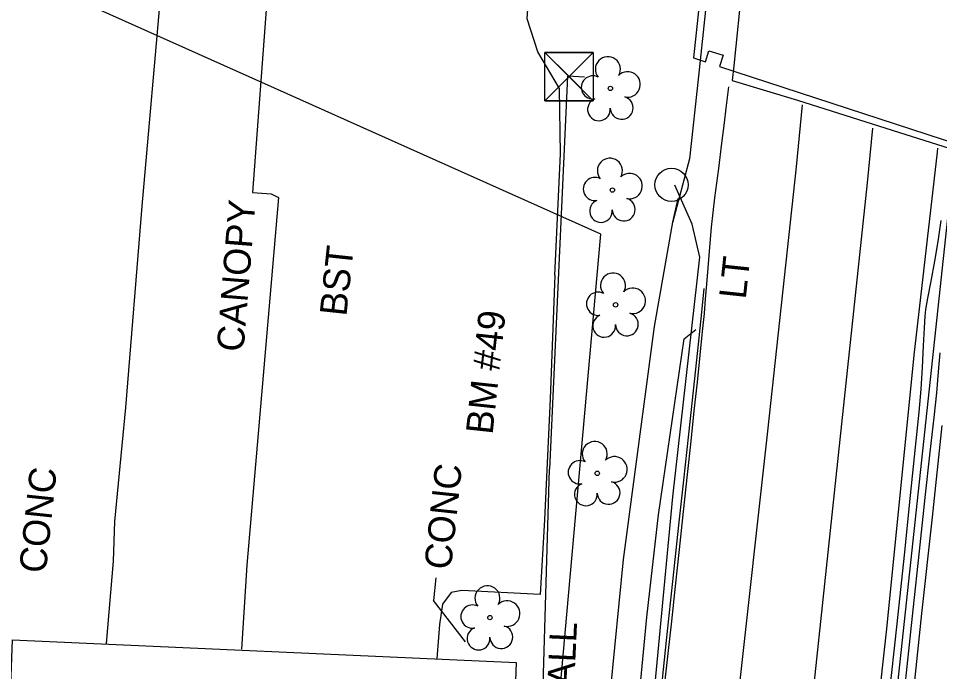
# Model space of a CAD drawing. Extents: x 2100323 to 2109811, y 740376 to 749755.
# Drawn here: x 2105770.6 to 2105907.6, y 741905.6 to 742002.8 of the extents above; entities that cross this region are included whole.
import ezdxf

# ---------------------------------------------------------------- set-up
doc = ezdxf.new("R2010")
doc.units = 0
for name, color, linetype in [('CTL Bench Mark CELL', 7, 'Continuous'), ('CTL Bench Mark Text', 7, 'Continuous'), ('Exist Building', 7, 'Continuous'), ('Exist Building Metal Canopy', 7, 'Continuous'), ('Exist Building Metal Canopy Text', 7, 'Continuous'), ('Exist Building Text', 7, 'Continuous'), ('Exist Horizontal Alignment', 7, 'Continuous'), ('Exist Right of Way Line', 7, 'Continuous'), ('Exist Roads Change in Surface Text', 7, 'Continuous'), ('Exist Roads Curbs', 7, 'Continuous'), ('Exist Roads EOP', 7, 'Continuous'), ('Exist Roads EOP Other', 7, 'Continuous'), ('Exist Roads EOP Text', 7, 'Continuous'), ('Exist Roads EOT', 7, 'Continuous'), ('Exist Structure Major Bridge WW', 7, 'Continuous'), ('Exist Structure Major Deck Tunnel Box Culvert', 7, 'Continuous'), ('Exist Utilities Other Pole CELL', 7, 'Continuous'), ('Exist Utilities Other Pole Text', 7, 'Continuous'), ('Exist Utilities Power UG Cable SUE LOS B', 7, 'Continuous'), ('Exist Vegetation Tree CELL', 7, 'Continuous')]:
    doc.layers.add(name, color=color, linetype=linetype)

msp = doc.modelspace()

# ---------------------------------------------------------------- linework, layer by layer
at = {"layer": 'CTL Bench Mark CELL'}
msp.add_line((2105852.53, 741994.1), (2105852.53, 741994.1), dxfattribs=at)
msp.add_lwpolyline([(2105848.93, 741997.69), (2105856.12, 741997.69), (2105856.12, 741990.5), (2105848.93, 741990.5)], close=True, dxfattribs=at)
for points in [[(2105856.12, 741997.69), (2105848.93, 741990.5), (2105852.52, 741994.09), (2105856.12, 741990.5), (2105848.93, 741997.69)], [(2105852.52, 741994.09), (2105856.12, 741997.69), (2105848.93, 741997.69), (2105852.52, 741994.09)], [(2105852.52, 741994.09), (2105848.93, 741990.5), (2105856.12, 741990.5), (2105852.52, 741994.09)]]:
    msp.add_lwpolyline(points, dxfattribs=at)
at = {"layer": 'Exist Building'}
msp.add_lwpolyline([(2105845.08, 741844.04), (2105847, 741866.23), (2105848.62, 741901.87), (2105849.58, 741935.69)], dxfattribs=at)
msp.add_lwpolyline([(2105670.9, 741905.44), (2105721.05, 741903.04), (2105721.37, 741907.86), (2105727.5, 741907.41), (2105727.43, 741902.52), (2105769.41, 741900.88), (2105769.76, 741910.32), (2105844.65, 741906.94), (2105842.98, 741859.96), (2105839.73, 741860.04), (2105839.3, 741846.45), (2105817.52, 741847.26), (2105817.67, 741848.94), (2105747.32, 741852.58), (2105747.94, 741861.98), (2105669.16, 741865.67)], close=True, dxfattribs=at)
at = {"layer": 'Exist Building Metal Canopy'}
msp.add_lwpolyline([(2105783.73, 741909.77), (2105784.74, 741922.02), (2105784.94, 741927.91), (2105786.61, 741944.89), (2105789.02, 741974.82), (2105791.97, 742008.11), (2105807.68, 742006.78), (2105805.46, 741976.86), (2105808.22, 741976.65), (2105809.28, 741976.11), (2105804.57, 741921.41), (2105803.78, 741908.92)], dxfattribs=at)
at = {"layer": 'Exist Horizontal Alignment'}
msp.add_line((2105878.88, 741693.53), (2105993.38, 742762.48), dxfattribs=at)
at = {"layer": 'Exist Right of Way Line'}
for p, q in [((2105857.25, 741970.68), (2105615.72, 742078.79)), ((2105842.43, 741804.84), (2105857.25, 741970.68))]:
    msp.add_line(p, q, dxfattribs=at)
at = {"layer": 'Exist Roads Change in Surface Text'}
for p in [(2105832.72, 741919.51), (2105837.1, 741910.02)]:
    msp.add_line(p, (2105832.36, 741916.17), dxfattribs=at)
at = {"layer": 'Exist Roads Curbs'}
msp.add_lwpolyline([(2105866.39, 741904.47), (2105866.99, 741910.2), (2105867.59, 741915.78), (2105868.18, 741921.3), (2105868.84, 741927.37), (2105869.56, 741934.07), (2105870.3, 741940.9), (2105871, 741947.35), (2105871.65, 741953.36), (2105872.19, 741958.54), (2105872.58, 741962.59)], dxfattribs=at)
at = {"layer": 'Exist Roads EOP'}
for points in [[(2105866.77, 741903.86), (2105867.26, 741908.26), (2105867.79, 741913.08), (2105868.34, 741918.29), (2105868.92, 741923.73), (2105869.52, 741929.38), (2105870.11, 741934.88), (2105870.65, 741939.87), (2105871.14, 741944.39), (2105871.6, 741948.64), (2105872.02, 741952.66), (2105872.37, 741956.16), (2105872.63, 741958.87), (2105872.81, 741960.99), (2105873.04, 741963.79), (2105873.33, 741967.49), (2105873.71, 741971.7), (2105874.19, 741976.05), (2105874.76, 741980.44), (2105875.24, 741984.2), (2105875.62, 741987.21), (2105875.89, 741989.4), (2105876.29, 741992.58)], [(2105900.07, 741901.38), (2105901.3, 741912.67), (2105902.39, 741922.9), (2105903.31, 741931.76), (2105904.05, 741938.96), (2105904.56, 741944.16), (2105904.87, 741947.62), (2105905.09, 741950.82), (2105905.24, 741954.02), (2105905.36, 741956.72), (2105905.47, 741958.45), (2105905.59, 741959.46), (2105905.88, 741961.11), (2105906.36, 741963.65), (2105906.91, 741966.62), (2105907.41, 741969.57), (2105907.86, 741972.71)], [(2105892.65, 741812.53), (2105893.38, 741819.09), (2105894.2, 741826.52), (2105895.11, 741834.94), (2105896.1, 741844.25), (2105897.17, 741854.31), (2105898.32, 741865), (2105899.45, 741875.52), (2105900.57, 741885.72), (2105901.66, 741895.66), (2105902.7, 741905.37), (2105903.68, 741914.78), (2105904.61, 741923.51), (2105905.48, 741931.47), (2105906.23, 741938.24), (2105906.79, 741943.37), (2105907.18, 741947.03), (2105907.47, 741950.19), (2105907.68, 741953.02)]]:
    msp.add_lwpolyline(points, dxfattribs=at)
at = {"layer": 'Exist Roads EOP Other'}
for points in [[(2105887.61, 742142.9), (2105886.32, 742128.91), (2105881.62, 742087.12), (2105876.14, 742035.38), (2105871.77, 741994.18), (2105870.41, 741981.86), (2105867.88, 741972.34)], [(2105850.41, 741964.56), (2105851.23, 741982.62), (2105851.09, 741992.33), (2105847.88, 741997.76), (2105846.3, 742002.71), (2105846.57, 742006.95), (2105845.52, 742011.94), (2105842.74, 742018.27), (2105837.03, 742023.83), (2105825.11, 742031.8), (2105814.57, 742038.3), (2105810.18, 742040.91)], [(2105865.2, 741956.91), (2105867.92, 741972.44), (2105868.74, 741975.96)], [(2105850.41, 741964.56), (2105849.68, 741946.17), (2105848.85, 741928.13), (2105848.2, 741917.07), (2105836.58, 741917.62), (2105834.98, 741917.36), (2105833.67, 741915.62), (2105833.22, 741912.57), (2105832.87, 741907.48)], [(2105845.08, 741844.04), (2105846.6, 741841.9), (2105848.66, 741839.25), (2105850.71, 741837.81), (2105851.68, 741837.55), (2105852.08, 741838.1), (2105853.49, 741854.6), (2105856.57, 741883.65), (2105858.68, 741902.62), (2105860.62, 741922.25), (2105865.2, 741956.91)], [(2105857.39, 741839.27), (2105856.64, 741839.24), (2105859.36, 741864.37), (2105861.77, 741889.22), (2105864.08, 741913.69), (2105865.83, 741928.91), (2105869.62, 741955.1), (2105871.38, 741956.49)]]:
    msp.add_lwpolyline(points, dxfattribs=at)
at = {"layer": 'Exist Roads EOT'}
for points in [[(2105887.18, 741989.92), (2105886.27, 741980.68), (2105882, 741941.36), (2105877.66, 741902.02), (2105873.28, 741861.79), (2105869.12, 741823.02), (2105864.98, 741783.52), (2105860.92, 741743.62), (2105856.83, 741702.82), (2105853.41, 741664.36)], [(2105897.62, 741986.42), (2105896.85, 741978.28), (2105892.78, 741940.13), (2105888.47, 741899.51), (2105884.36, 741860.91), (2105880.05, 741821.55), (2105875.84, 741782.11), (2105871.81, 741742.33), (2105867.67, 741702.77), (2105864.2, 741663.03), (2105861.94, 741623.74), (2105861.26, 741584.37), (2105862.27, 741545.78), (2105864.84, 741506.7), (2105869.32, 741465.89), (2105875.06, 741427.87), (2105882.35, 741389.48), (2105890.85, 741349.34), (2105899.43, 741309.7)], [(2105907.3, 741983.43), (2105907.24, 741982.85), (2105903.79, 741952.65), (2105899.72, 741911.95), (2105895.64, 741875.19), (2105892.06, 741841.33), (2105888.22, 741807.36), (2105881.08, 741739.4), (2105877.18, 741702.39), (2105873.95, 741664.78), (2105872, 741636.06), (2105871.1, 741608.91), (2105871.34, 741577.16), (2105871.61, 741559.05), (2105872.65, 741537.01), (2105874.34, 741514.08), (2105876.3, 741491.53), (2105881.27, 741450.44), (2105888.1, 741408.51), (2105895.47, 741374.49), (2105902.16, 741342.25), (2105909.4, 741308.25)], [(2105882.02, 741699.51), (2105884.14, 741721.86), (2105886.15, 741738.55), (2105889.42, 741768.25), (2105891.97, 741793.29), (2105894.46, 741815.36), (2105897.72, 741845.23), (2105900.14, 741868.61), (2105902.67, 741892.34), (2105904.96, 741914.2), (2105906.58, 741928.53), (2105908.02, 741942.18)]]:
    msp.add_lwpolyline(points, dxfattribs=at)
at = {"layer": 'Exist Structure Major Bridge WW'}
for points in [[(2105871.03, 741996.87), (2105872.8, 741996.3), (2105873.31, 741997.93), (2105875.43, 741997.31), (2105874.9, 741995.61), (2105948.69, 741971.51), (2105947.19, 741956.48)], [(2105854.79, 741994), (2105852.27, 741994.15), (2105849.58, 741935.69)]]:
    msp.add_lwpolyline(points, dxfattribs=at)
at = {"layer": 'Exist Structure Major Deck Tunnel Box Culvert'}
for points in [[(2105909.2, 741983.42), (2105911.96, 742008.95), (2105914.73, 742035.52), (2105917.43, 742059.9), (2105920.4, 742087.38), (2105923.48, 742116.67), (2105891.04, 742128.26), (2105888.99, 742108.88), (2105887, 742089.95), (2105884.81, 742069.12), (2105882.86, 742050.84), (2105880.89, 742032.62), (2105879.52, 742019.41), (2105878.26, 742007.96), (2105876.99, 741995.69), (2105876.77, 741993.53), (2105886.5, 741990.6), (2105900.54, 741986.13), (2105909.2, 741983.42)], [(2105884.83, 742127.16), (2105880.63, 742087.22), (2105871.03, 741996.87)]]:
    msp.add_lwpolyline(points, dxfattribs=at)
at = {"layer": 'Exist Utilities Other Pole CELL'}
msp.add_circle((2105867.74, 741978), 2.46, dxfattribs=at)
at = {"layer": 'Exist Utilities Power UG Cable SUE LOS B'}
msp.add_lwpolyline([(2105859.73, 741848.99), (2105859.73, 741850.36), (2105863.53, 741884.9), (2105867.94, 741931.57), (2105871.96, 741967.24), (2105870.8, 741972.13), (2105868.26, 741977.94)], dxfattribs=at)
at = {"layer": 'Exist Vegetation Tree CELL'}
for p, q in [((2105858.66, 741992.34), (2105858.66, 741992.34)), ((2105858.96, 741977.22), (2105858.96, 741977.22)), ((2105859.43, 741960.14), (2105859.43, 741960.14)), ((2105856.71, 741935.07), (2105856.71, 741935.07)), ((2105840.75, 741913.61), (2105840.75, 741913.61))]:
    msp.add_line(p, q, dxfattribs=at)
for centre in [(2105858.66, 741992.34), (2105858.96, 741977.22), (2105859.43, 741960.14), (2105856.71, 741935.07), (2105840.75, 741913.61)]:
    msp.add_circle(centre, 0.326, dxfattribs=at)
for centre, radius, start, end in [((2105858.28, 741995.21), 1.86, 330.1651, 219.7134), ((2105861.21, 741992.93), 1.9, 257.1011, 134.1999), ((2105856.06, 741992.49), 1.73, 62.6636, 279.3457), ((2105856.96, 741989.22), 1.69, 111.5671, 6.231), ((2105860.34, 741989.44), 1.7, 181.2822, 74.56), ((2105858.58, 741980.09), 1.86, 330.1651, 219.7134), ((2105856.36, 741977.38), 1.73, 62.6636, 279.3457), ((2105861.51, 741977.81), 1.9, 257.1011, 134.1999), ((2105857.26, 741974.1), 1.69, 111.5671, 6.231), ((2105860.64, 741974.32), 1.7, 181.2822, 74.56), ((2105859.05, 741963.02), 1.86, 330.1651, 219.7134), ((2105856.83, 741960.3), 1.73, 62.6636, 279.3457), ((2105861.98, 741960.73), 1.9, 257.1011, 134.1999), ((2105857.73, 741957.02), 1.69, 111.5671, 6.231), ((2105861.11, 741957.24), 1.7, 181.2822, 74.56), ((2105856.33, 741937.95), 1.86, 330.1651, 219.7134), ((2105859.26, 741935.66), 1.9, 257.1011, 134.1999), ((2105854.11, 741935.23), 1.73, 62.6636, 279.3457), ((2105855.01, 741931.95), 1.69, 111.5671, 6.231), ((2105858.39, 741932.17), 1.7, 181.2822, 74.56), ((2105840.37, 741916.48), 1.86, 330.1651, 219.7134), ((2105838.15, 741913.76), 1.73, 62.6636, 279.3457), ((2105843.3, 741914.2), 1.9, 257.1011, 134.1999), ((2105839.05, 741910.49), 1.69, 111.5671, 6.231), ((2105842.43, 741910.71), 1.7, 181.2822, 74.56)]:
    msp.add_arc(centre, radius, start, end, dxfattribs=at)

# ---------------------------------------------------------------- texts
at = {"layer": 'CTL Bench Mark Text'}
msp.add_text('BM #49', height=4, rotation=83.8864, dxfattribs=at).set_placement((2105841.13, 741940.75))
at = {"layer": 'Exist Building Metal Canopy Text'}
msp.add_text('CANOPY', height=4, rotation=85.392, dxfattribs=at).set_placement((2105804.09, 741953.06))
at = {"layer": 'Exist Building Text'}
msp.add_text("2' WALL", height=4, rotation=87.387, dxfattribs=at).set_placement((2105852.79, 741892.84))
at = {"layer": 'Exist Roads Change in Surface Text'}
for rotation, p in [(83.8864, (2105834.94, 741920.63)), (83.9494, (2105774.69, 741920.1))]:
    msp.add_text('CONC', height=4, rotation=rotation, dxfattribs=at).set_placement(p)
at = {"layer": 'Exist Roads EOP Text'}
msp.add_text('BST', height=4, rotation=83.8864, dxfattribs=at).set_placement((2105819.39, 741958.35))
at = {"layer": 'Exist Utilities Other Pole Text'}
msp.add_text('LT', height=4, rotation=83.8864, dxfattribs=at).set_placement((2105878.78, 741960.89))

doc.saveas('drawing.dxf')
